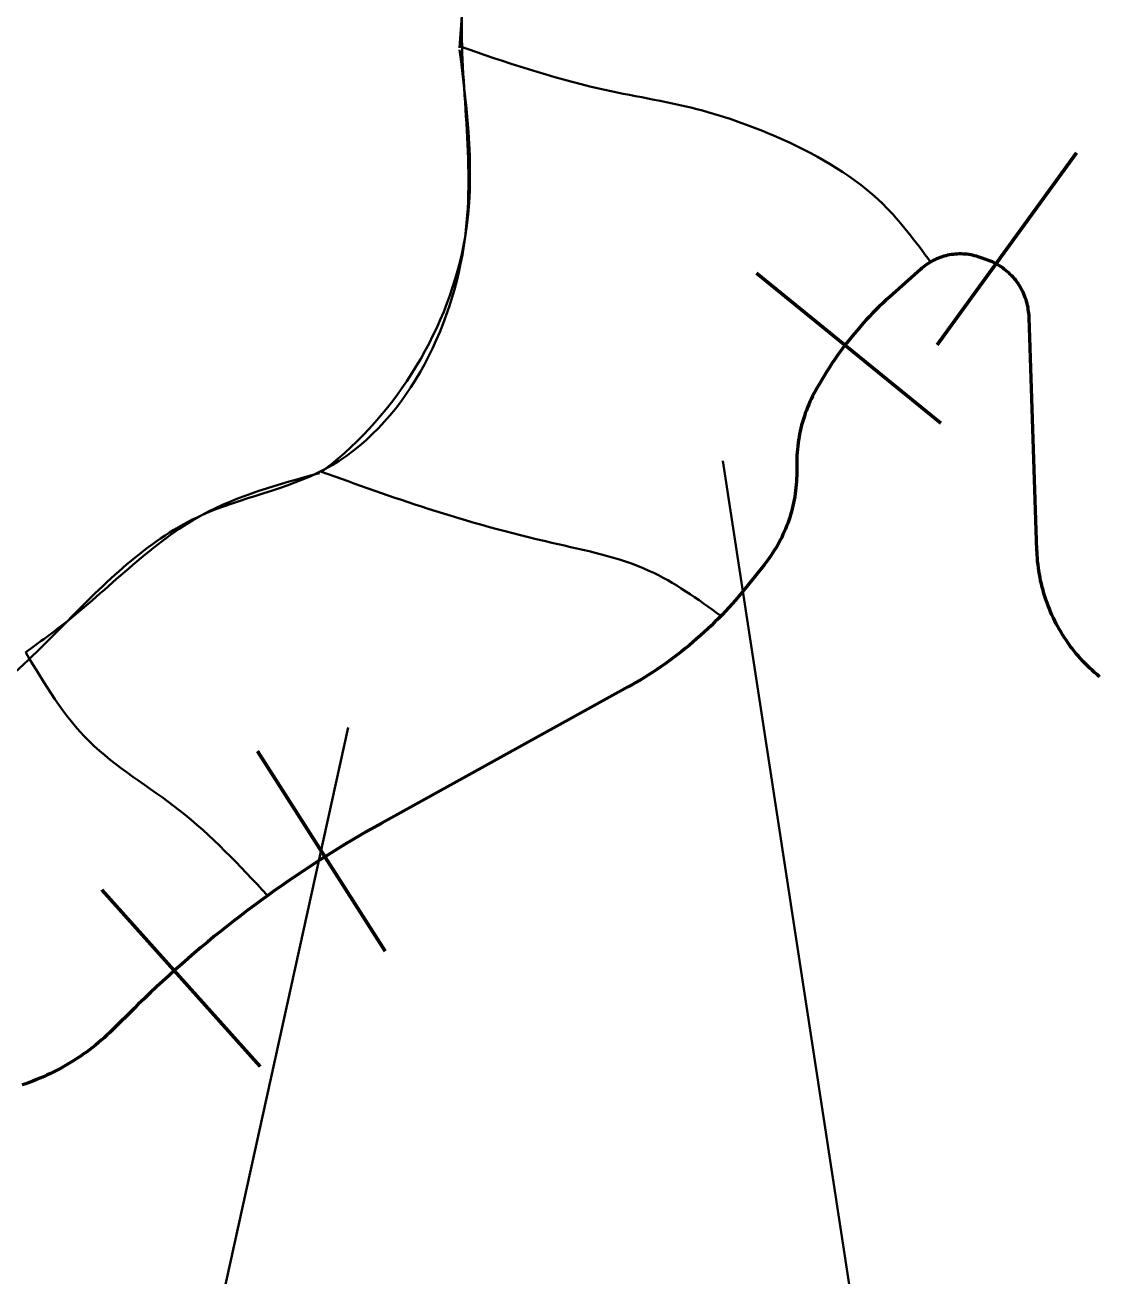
# Model space of a CAD drawing. Extents: x 553962 to 842807, y 8883888 to 9032388.
# Drawn here: x 595834 to 597192, y 8965001 to 8966582 of the extents above; entities that cross this region are included whole.
import ezdxf

# ---------------------------------------------------------------- set-up
doc = ezdxf.new("R2010")
doc.units = 0
doc.header["$LTSCALE"] = 150
for name, color, linetype, lineweight in [('20', 7, 'Continuous', 35), ('40', 7, 'Continuous', 60), ('60', 7, 'Continuous', 53), ('9', 7, 'Continuous', 90)]:
    doc.layers.add(name, color=color, linetype=linetype, lineweight=lineweight)

msp = doc.modelspace()

# ---------------------------------------------------------------- linework, layer by layer
at = {"layer": '20'}
for p, q in [((596383.8, 8966553.1), (596383.5, 8966555)), ((596979.2, 8966282.4), (596978.3, 8966281.9)), ((596209.3, 8966017.3), (596208.4, 8966016.7)), ((595835.1, 8965788.9), (595834.7, 8965788.8))]:
    msp.add_line(p, q, dxfattribs=at)
for points in [[(596972, 8966277.7), (596970.1, 8966276.2), (596968.2, 8966274.6), (596966.9, 8966273.5), (596966.9, 8966273.5), (596927.1, 8966238), (596927.1, 8966238), (596922.8, 8966234), (596918.5, 8966230), (596914.2, 8966226), (596910.1, 8966221.9), (596905.9, 8966217.7), (596901.9, 8966213.5), (596897.8, 8966209.2), (596893.9, 8966204.9), (596890, 8966200.5), (596886.2, 8966196), (596882.4, 8966191.6), (596878.7, 8966187), (596875, 8966182.4), (596871.4, 8966177.8), (596867.9, 8966173.1), (596864.5, 8966168.3), (596861.1, 8966163.6), (596857.7, 8966158.7), (596854.5, 8966153.9), (596851.3, 8966149), (596848.2, 8966144), (596845.6, 8966139.8), (596845.6, 8966139.8), (596837.5, 8966126.4), (596837.5, 8966126.4), (596835.5, 8966123), (596833.6, 8966119.6), (596831.7, 8966116.2), (596829.9, 8966112.7), (596828.2, 8966109.2), (596826.6, 8966105.7), (596825.1, 8966102.1), (596823.6, 8966098.5), (596822.2, 8966094.8), (596820.8, 8966091.2), (596819.6, 8966087.5), (596818.4, 8966083.8), (596817.3, 8966080), (596816.2, 8966076.3), (596815.3, 8966072.5), (596814.4, 8966068.7), (596813.6, 8966064.9), (596812.9, 8966061), (596812.3, 8966057.2), (596811.7, 8966053.3), (596811.2, 8966049.5), (596810.8, 8966045.6), (596810.5, 8966041.7), (596810.2, 8966037.8), (596810.1, 8966033.9), (596810, 8966030), (596810, 8966028), (596810, 8966016.1), (596810, 8966016.1), (596810, 8966012.3), (596809.8, 8966008.4), (596809.6, 8966004.6), (596809.4, 8966000.8), (596809, 8965996.9), (596808.6, 8965993.1), (596808, 8965989.3), (596807.5, 8965985.5), (596806.8, 8965981.7), (596806, 8965977.9), (596805.2, 8965974.2), (596804.3, 8965970.5), (596803.3, 8965966.7), (596802.2, 8965963), (596801.1, 8965959.4), (596799.8, 8965955.7), (596798.6, 8965952.1), (596797.2, 8965948.5), (596795.8, 8965944.9), (596794.2, 8965941.4), (596792.6, 8965937.9), (596791, 8965934.4), (596789.2, 8965931), (596787.4, 8965927.6), (596785.6, 8965924.2), (596783.6, 8965920.9), (596781.6, 8965917.6), (596779.5, 8965914.4), (596777.4, 8965911.2), (596775.2, 8965908.1), (596772.9, 8965905), (596770.5, 8965901.9), (596769.2, 8965900.2), (596769.2, 8965900.2), (596744.7, 8965869.8), (596744.7, 8965869.8), (596740.7, 8965864.8), (596736.6, 8965860), (596732.5, 8965855.2), (596728.3, 8965850.4)], [(596977.2, 8966281.2), (596976.1, 8966280.5), (596974, 8966279.1), (596972, 8966277.7)], [(596978.3, 8966281.9), (596980.2, 8966283), (596982.4, 8966284.1), (596984.6, 8966285.2), (596986.8, 8966286.2), (596989.1, 8966287.2), (596991.4, 8966288.1), (596993.7, 8966288.8), (596996, 8966289.6), (596998.4, 8966290.2), (597000.8, 8966290.8), (597003.2, 8966291.3), (597005.6, 8966291.7), (597008, 8966292), (597010.5, 8966292.2), (597012.9, 8966292.4), (597015.4, 8966292.5), (597017.8, 8966292.5), (597020.3, 8966292.4), (597022.7, 8966292.3), (597025.1, 8966292.1), (597027.6, 8966291.8), (597030, 8966291.4), (597032.4, 8966290.9), (597034.8, 8966290.3), (597037.2, 8966289.7), (597039.5, 8966289), (597041.8, 8966288.2), (597050.5, 8966285.2), (597050.5, 8966285.2), (597052.6, 8966284.4), (597054.9, 8966283.5), (597057.3, 8966282.4), (597059.5, 8966281.3), (597061.8, 8966280.2), (597064, 8966279), (597066.2, 8966277.7), (597068.3, 8966276.3), (597070.4, 8966274.8), (597072.4, 8966273.3), (597074.4, 8966271.8), (597076.3, 8966270.1), (597078.2, 8966268.5), (597080, 8966266.7), (597081.8, 8966264.9), (597083.5, 8966263), (597085.2, 8966261.1), (597086.8, 8966259.2), (597088.3, 8966257.2), (597089.8, 8966255.1), (597091.2, 8966253), (597092.5, 8966250.8), (597093.8, 8966248.6), (597095, 8966246.4), (597096.1, 8966244.2), (597097.2, 8966241.8), (597098.1, 8966239.5), (597099, 8966237.2), (597099.9, 8966234.8), (597100.6, 8966232.3), (597101.3, 8966229.9), (597101.9, 8966227.5), (597102.4, 8966225), (597102.8, 8966222.5), (597103.2, 8966220), (597103.5, 8966217.5), (597103.7, 8966215), (597103.8, 8966212.4), (597113.7, 8965917.8), (597113.8, 8965916.6), (597114, 8965912.5), (597114.2, 8965908.3), (597114.6, 8965904.2), (597115.1, 8965900.1), (597115.6, 8965896), (597116.2, 8965891.9), (597116.8, 8965887.8), (597117.6, 8965883.7), (597118.4, 8965879.6), (597119.3, 8965875.6), (597120.3, 8965871.6), (597121.4, 8965867.6), (597122.6, 8965863.6), (597123.8, 8965859.6), (597125.1, 8965855.7), (597126.5, 8965851.8), (597127.9, 8965847.9), (597129.4, 8965844), (597131, 8965840.2), (597132.7, 8965836.4), (597134.5, 8965832.6), (597136.3, 8965828.9), (597138.2, 8965825.2), (597140.1, 8965821.6), (597142.2, 8965818), (597144.2, 8965814.4), (597146.4, 8965810.8), (597148.7, 8965807.3)], [(596978.3, 8966281.9), (596980.2, 8966283), (596982.4, 8966284.1), (596984.6, 8966285.2), (596986.8, 8966286.2), (596989.1, 8966287.2), (596991.4, 8966288.1), (596993.7, 8966288.8), (596996, 8966289.6), (596998.4, 8966290.2), (597000.8, 8966290.8), (597003.2, 8966291.3), (597005.6, 8966291.7), (597008, 8966292), (597010.5, 8966292.2), (597012.9, 8966292.4), (597015.4, 8966292.5), (597017.8, 8966292.5), (597020.3, 8966292.4), (597022.7, 8966292.3), (597025.1, 8966292.1), (597027.6, 8966291.8), (597030, 8966291.4), (597032.4, 8966290.9), (597034.8, 8966290.3), (597037.2, 8966289.7), (597039.5, 8966289), (597041.8, 8966288.2), (597050.5, 8966285.2), (597050.5, 8966285.2), (597052.6, 8966284.4), (597054.9, 8966283.5), (597057.3, 8966282.4), (597059.5, 8966281.3), (597061.8, 8966280.2), (597064, 8966279), (597066.2, 8966277.7), (597068.3, 8966276.3), (597070.4, 8966274.8), (597072.4, 8966273.3), (597074.4, 8966271.8), (597076.3, 8966270.1), (597078.2, 8966268.5), (597080, 8966266.7), (597081.8, 8966264.9), (597083.5, 8966263), (597085.2, 8966261.1), (597086.8, 8966259.2), (597088.3, 8966257.2), (597089.8, 8966255.1), (597091.2, 8966253), (597092.5, 8966250.8), (597093.8, 8966248.6), (597095, 8966246.4), (597096.1, 8966244.2), (597097.2, 8966241.8), (597098.1, 8966239.5), (597099, 8966237.2), (597099.9, 8966234.8), (597100.6, 8966232.3), (597101.3, 8966229.9), (597101.9, 8966227.5), (597102.4, 8966225), (597102.8, 8966222.5), (597103.2, 8966220), (597103.5, 8966217.5), (597103.7, 8966215), (597103.8, 8966212.4), (597113.7, 8965917.8), (597113.8, 8965916.6), (597114, 8965912.5), (597114.2, 8965908.3), (597114.6, 8965904.2), (597115.1, 8965900.1), (597115.6, 8965896), (597116.2, 8965891.9), (597116.8, 8965887.8), (597117.6, 8965883.7), (597118.4, 8965879.6), (597119.3, 8965875.6), (597120.3, 8965871.6), (597121.4, 8965867.6), (597122.6, 8965863.6), (597123.8, 8965859.6), (597125.1, 8965855.7), (597126.5, 8965851.8), (597127.9, 8965847.9), (597129.4, 8965844), (597131, 8965840.2), (597132.7, 8965836.4), (597134.5, 8965832.6), (597136.3, 8965828.9), (597138.2, 8965825.2), (597140.1, 8965821.6), (597142.2, 8965818), (597144.2, 8965814.4), (597146.4, 8965810.8), (597148.7, 8965807.3)], [(596728.3, 8965850.4), (596724.1, 8965845.7), (596719.8, 8965841.1), (596715.5, 8965836.5), (596713.9, 8965834.9)], [(596713.7, 8965834.7), (596711.1, 8965832), (596706.6, 8965827.5), (596702.1, 8965823.1), (596697.5, 8965818.7), (596692.8, 8965814.4), (596688.2, 8965810.2), (596683.4, 8965806), (596678.6, 8965801.9), (596673.8, 8965797.8), (596668.9, 8965793.8), (596663.9, 8965789.9), (596658.9, 8965786), (596653.9, 8965782.2), (596648.8, 8965778.4), (596643.6, 8965774.7), (596638.5, 8965771.1), (596633.2, 8965767.6), (596628, 8965764.1), (596622.6, 8965760.7), (596617.3, 8965757.3), (596611.9, 8965754), (596606.4, 8965750.8), (596600.9, 8965747.7), (596596.8, 8965745.4), (596596.8, 8965745.4), (596285.6, 8965573.4), (596285.6, 8965573.4), (596276.2, 8965568.2), (596266.9, 8965562.9), (596257.6, 8965557.5), (596248.4, 8965552.1), (596239.2, 8965546.6), (596230.1, 8965541.1), (596221, 8965535.4), (596211.9, 8965529.8), (596202.9, 8965524), (596194, 8965518.2), (596185, 8965512.3), (596176.2, 8965506.3), (596167.3, 8965500.3), (596158.5, 8965494.2), (596149.8, 8965488.1), (596141.1, 8965481.8), (596140, 8965481.1)], [(597148.7, 8965807.3), (597151, 8965803.9), (597153.3, 8965800.5), (597155.8, 8965797.1), (597158.2, 8965793.8), (597160.8, 8965790.6), (597163.4, 8965787.3), (597166.1, 8965784.2), (597168.9, 8965781.1), (597171.7, 8965778), (597174.5, 8965775), (597177.5, 8965772.1), (597180.4, 8965769.2), (597183.5, 8965766.4), (597186.6, 8965763.6), (597189.7, 8965760.9), (597192.9, 8965758.2)], [(597148.7, 8965807.3), (597151, 8965803.9), (597153.3, 8965800.5), (597155.8, 8965797.1), (597158.2, 8965793.8), (597160.8, 8965790.6), (597163.4, 8965787.3), (597166.1, 8965784.2), (597168.9, 8965781.1), (597171.7, 8965778), (597174.5, 8965775), (597177.5, 8965772.1), (597180.4, 8965769.2), (597183.5, 8965766.4), (597186.6, 8965763.6), (597189.7, 8965760.9), (597192.9, 8965758.2)], [(596139.2, 8965480.4), (596132.4, 8965475.5), (596123.8, 8965469.2), (596115.2, 8965462.8), (596106.7, 8965456.3), (596098.3, 8965449.8), (596089.9, 8965443.2), (596081.5, 8965436.5), (596073.2, 8965429.8), (596064.9, 8965423), (596056.7, 8965416.1), (596048.6, 8965409.2), (596040.5, 8965402.2), (596032.4, 8965395.2), (596024.4, 8965388.1), (596016.5, 8965380.9), (596008.6, 8965373.7), (596000.7, 8965366.4), (595992.9, 8965359.1), (595985.2, 8965351.7), (595977.5, 8965344.3), (595972.7, 8965339.5), (595944.8, 8965312), (595944.8, 8965312), (595941.3, 8965308.6), (595937.8, 8965305.3), (595934.2, 8965302.1), (595930.6, 8965298.9), (595926.9, 8965295.8), (595923.2, 8965292.7), (595919.4, 8965289.7), (595915.6, 8965286.8), (595911.8, 8965283.9), (595907.8, 8965281.1), (595903.9, 8965278.4), (595899.9, 8965275.7), (595895.8, 8965273.1), (595891.7, 8965270.6), (595887.6, 8965268.1), (595883.4, 8965265.7), (595879.2, 8965263.4), (595874.9, 8965261.1), (595870.6, 8965258.9), (595866.3, 8965256.8), (595862, 8965254.8), (595857.6, 8965252.8), (595853.1, 8965250.9), (595848.7, 8965249.1), (595844.2, 8965247.3), (595839.7, 8965245.6), (595835.1, 8965244), (595830.6, 8965242.5)]]:
    msp.add_lwpolyline(points, dxfattribs=at)
for points in [[(593401.3, 8966549.2), (593457.4, 8966580.7), (593574.9, 8966647.7), (593882.4, 8966955.3), (594054.2, 8967147.2), (594570.9, 8967585.7), (594708.4, 8967819.1), (594979, 8968181.8), (595223.1, 8968243.3), (595369.6, 8968266.8), (595512.5, 8968281.3), (595613.8, 8968355.5), (595669.8, 8968413.4), (595812.7, 8968453.2), (595883.3, 8968424.3), (595910.4, 8968397.1), (595985.3, 8968251.6), (596092, 8968112.3), (596206, 8967965.7), (596395.8, 8967737.7), (596461, 8967670.7), (596509.8, 8967625.5), (596520.6, 8967471.1), (596527.3, 8967458.1)], [(594422, 8966041.3), (594553.1, 8966062.8), (594741.2, 8965986.8), (594969.1, 8966037.4), (595305.5, 8965986.8), (595417.6, 8965798.6), (595696.1, 8965690), (595887.8, 8965828.6), (596057.8, 8965962.5), (596213.3, 8966020.4), (596390.6, 8966313.6), (596387, 8966599.5), (596434, 8966831.2), (596541.4, 8967101.9), (596596.6, 8967263), (596605.6, 8967358.9), (596520.6, 8967471.1), (596509.8, 8967625.5), (596461, 8967670.7), (596395.8, 8967737.7), (596206, 8967965.7), (596092, 8968112.3), (595985.3, 8968251.6), (595910.4, 8968397.1), (595883.3, 8968424.3), (595812.7, 8968453.2), (595669.8, 8968413.4), (595613.8, 8968355.5), (595512.5, 8968281.3), (595369.6, 8968266.8), (595223.1, 8968243.3), (594979, 8968181.8), (594708.4, 8967819.1), (594570.9, 8967585.7), (594054.2, 8967147.2), (593882.4, 8966955.3), (593574.9, 8966647.7), (593457.4, 8966580.7), (593401.3, 8966549.2)], [(597528.2, 8965706.1), (597516.2, 8965775.8), (597497, 8965907.9), (597549.8, 8966047.3), (597540.2, 8966198.7), (597561.8, 8966328.4), (597710.7, 8966480.7), (597710.7, 8966687.4), (597612.3, 8966982.9), (597593.1, 8967191.9), (597619.5, 8967343.3), (597650.7, 8967392.6), (597521, 8967536.7), (597316.9, 8967534.3), (597177.6, 8967546.3), (597002.3, 8967584.8), (596803, 8967620.8), (596716.6, 8967582.4), (596526.2, 8967459.8)], [(596530.4, 8967453.7), (596605.6, 8967358.9), (596596.6, 8967263), (596541.4, 8967101.9), (596434, 8966831.2), (596387, 8966599.5), (596383.8, 8966553.1)], [(596530.4, 8967453.7), (596605.6, 8967358.9), (596596.6, 8967263), (596541.4, 8967101.9), (596434, 8966831.2), (596387, 8966599.5), (596383.8, 8966553.1)], [(596530.4, 8967453.7), (596605.6, 8967358.9), (596596.6, 8967263), (596541.4, 8967101.9), (596434, 8966831.2), (596387, 8966599.5), (596383.8, 8966553.1)], [(596208.4, 8966016.7), (596213.3, 8966020.4), (596390.6, 8966313.6), (596383.8, 8966550.5)], [(596383.8, 8966550.5), (596390.6, 8966313.6), (596213.3, 8966020.4), (596208.4, 8966016.7)], [(596383.5, 8966555), (596559.7, 8966501.6), (596683.6, 8966475.5), (596793.9, 8966436.3), (596919.1, 8966355.4), (596979.2, 8966282.4)], [(596383.5, 8966555), (596559.7, 8966501.6), (596683.6, 8966475.5), (596793.9, 8966436.3), (596919.1, 8966355.4), (596979.2, 8966282.4)], [(596979.2, 8966282.4), (596919.1, 8966355.4), (596793.9, 8966436.3), (596683.6, 8966475.5), (596559.7, 8966501.6), (596383.5, 8966555)], [(596383.5, 8966555), (596559.7, 8966501.6), (596683.6, 8966475.5), (596793.9, 8966436.3), (596919.1, 8966355.4), (596979.2, 8966282.4)], [(595834.7, 8965788.8), (595887.8, 8965828.6), (596057.8, 8965962.5), (596206.8, 8966015.6)], [(596206.8, 8966015.6), (596057.8, 8965962.5), (595887.8, 8965828.6), (595834.7, 8965788.8)], [(596209.3, 8966017.3), (596344.1, 8965970.5), (596500.5, 8965927.5), (596623.1, 8965892.3), (596714.1, 8965835.1)], [(596714.1, 8965835.1), (596623.1, 8965892.3), (596500.5, 8965927.5), (596344.1, 8965970.5), (596209.3, 8966017.3)], [(596209.3, 8966017.3), (596344.1, 8965970.5), (596500.5, 8965927.5), (596623.1, 8965892.3), (596714.1, 8965835.1)], [(595835.1, 8965788.9), (595915.4, 8965676.8), (596029.1, 8965589.8), (596140.9, 8965481.7)], [(596140.9, 8965481.7), (596029.1, 8965589.8), (595915.4, 8965676.8), (595835.1, 8965788.9)], [(596140.9, 8965481.7), (596029.1, 8965589.8), (595915.4, 8965676.8), (595835.1, 8965788.9)]]:
    msp.add_spline(points, degree=3, dxfattribs=at)
at = {"layer": '40'}
for p, q in [((596987.7, 8966177.5), (597163.7, 8966420.4)), ((596759.3, 8966268.3), (596992, 8966078.9)), ((596128.3, 8965664.4), (596289.8, 8965411.5)), ((595931.2, 8965489.1), (596131.6, 8965265.8))]:
    msp.add_line(p, q, dxfattribs=at)
at = {"layer": '40', "lineweight": 35}
for points in [[(596716.7, 8966031.2), (597358.9, 8961846.4), (599222.8, 8961846.4)], [(596242.9, 8965694.2), (595260, 8961235.2), (597249.2, 8961235.2)]]:
    msp.add_lwpolyline(points, dxfattribs=at)
at = {"layer": '60'}
for points in [[(596972, 8966277.7), (596970.1, 8966276.2), (596968.2, 8966274.6), (596966.9, 8966273.5), (596966.9, 8966273.5), (596927.1, 8966238), (596927.1, 8966238), (596922.8, 8966234), (596918.5, 8966230), (596914.2, 8966226), (596910.1, 8966221.9), (596905.9, 8966217.7), (596901.9, 8966213.5), (596897.8, 8966209.2), (596893.9, 8966204.9), (596890, 8966200.5), (596886.2, 8966196), (596882.4, 8966191.6), (596878.7, 8966187), (596875, 8966182.4), (596871.4, 8966177.8), (596867.9, 8966173.1), (596864.5, 8966168.3), (596861.1, 8966163.6), (596857.7, 8966158.7), (596854.5, 8966153.9), (596851.3, 8966149), (596848.2, 8966144), (596845.6, 8966139.8), (596845.6, 8966139.8), (596837.5, 8966126.4), (596837.5, 8966126.4), (596835.5, 8966123), (596833.6, 8966119.6), (596831.7, 8966116.2), (596829.9, 8966112.7), (596828.2, 8966109.2), (596826.6, 8966105.7), (596825.1, 8966102.1), (596823.6, 8966098.5), (596822.2, 8966094.8), (596820.8, 8966091.2), (596819.6, 8966087.5), (596818.4, 8966083.8), (596817.3, 8966080), (596816.2, 8966076.3), (596815.3, 8966072.5), (596814.4, 8966068.7), (596813.6, 8966064.9), (596812.9, 8966061), (596812.3, 8966057.2), (596811.7, 8966053.3), (596811.2, 8966049.5), (596810.8, 8966045.6), (596810.5, 8966041.7), (596810.2, 8966037.8), (596810.1, 8966033.9), (596810, 8966030), (596810, 8966028), (596810, 8966016.1), (596810, 8966016.1), (596810, 8966012.3), (596809.8, 8966008.4), (596809.6, 8966004.6), (596809.4, 8966000.8), (596809, 8965996.9), (596808.6, 8965993.1), (596808, 8965989.3), (596807.5, 8965985.5), (596806.8, 8965981.7), (596806, 8965977.9), (596805.2, 8965974.2), (596804.3, 8965970.5), (596803.3, 8965966.7), (596802.2, 8965963), (596801.1, 8965959.4), (596799.8, 8965955.7), (596798.6, 8965952.1), (596797.2, 8965948.5), (596795.8, 8965944.9), (596794.2, 8965941.4), (596792.6, 8965937.9), (596791, 8965934.4), (596789.2, 8965931), (596787.4, 8965927.6), (596785.6, 8965924.2), (596783.6, 8965920.9), (596781.6, 8965917.6), (596779.5, 8965914.4), (596777.4, 8965911.2), (596775.2, 8965908.1), (596772.9, 8965905), (596770.5, 8965901.9), (596769.2, 8965900.2), (596769.2, 8965900.2), (596744.7, 8965869.8), (596744.7, 8965869.8), (596740.7, 8965864.8), (596736.6, 8965860), (596732.5, 8965855.2), (596728.3, 8965850.4)], [(597148.7, 8965807.3), (597146.4, 8965810.8), (597144.2, 8965814.4), (597142.2, 8965818), (597140.1, 8965821.6), (597138.2, 8965825.2), (597136.3, 8965828.9), (597134.5, 8965832.6), (597132.7, 8965836.4), (597131, 8965840.2), (597129.4, 8965844), (597127.9, 8965847.9), (597126.5, 8965851.8), (597125.1, 8965855.7), (597123.8, 8965859.6), (597122.6, 8965863.6), (597121.4, 8965867.6), (597120.3, 8965871.6), (597119.3, 8965875.6), (597118.4, 8965879.6), (597117.6, 8965883.7), (597116.8, 8965887.8), (597116.2, 8965891.9), (597115.6, 8965896), (597115.1, 8965900.1), (597114.6, 8965904.2), (597114.2, 8965908.3), (597114, 8965912.5), (597113.8, 8965916.6), (597113.7, 8965917.8), (597103.8, 8966212.4), (597103.7, 8966215), (597103.5, 8966217.5), (597103.2, 8966220), (597102.8, 8966222.5), (597102.4, 8966225), (597101.9, 8966227.5), (597101.3, 8966229.9), (597100.6, 8966232.3), (597099.9, 8966234.8), (597099, 8966237.2), (597098.1, 8966239.5), (597097.2, 8966241.8), (597096.1, 8966244.2), (597095, 8966246.4), (597093.8, 8966248.6), (597092.5, 8966250.8), (597091.2, 8966253), (597089.8, 8966255.1), (597088.3, 8966257.2), (597086.8, 8966259.2), (597085.2, 8966261.1), (597083.5, 8966263), (597081.8, 8966264.9), (597080, 8966266.7), (597078.2, 8966268.5), (597076.3, 8966270.1), (597074.4, 8966271.8), (597072.4, 8966273.3), (597070.4, 8966274.8), (597068.3, 8966276.3), (597066.2, 8966277.7), (597064, 8966279), (597061.8, 8966280.2), (597059.5, 8966281.3), (597057.3, 8966282.4), (597054.9, 8966283.5), (597052.6, 8966284.4), (597050.5, 8966285.2), (597050.5, 8966285.2), (597041.8, 8966288.2), (597039.5, 8966289), (597037.2, 8966289.7), (597034.8, 8966290.3), (597032.4, 8966290.9), (597030, 8966291.4), (597027.6, 8966291.8), (597025.1, 8966292.1), (597022.7, 8966292.3), (597020.3, 8966292.4), (597017.8, 8966292.5), (597015.4, 8966292.5), (597012.9, 8966292.4), (597010.5, 8966292.2), (597008, 8966292), (597005.6, 8966291.7), (597003.2, 8966291.3), (597000.8, 8966290.8), (596998.4, 8966290.2), (596996, 8966289.6), (596993.7, 8966288.8), (596991.4, 8966288.1), (596989.1, 8966287.2), (596986.8, 8966286.2), (596984.6, 8966285.2), (596982.4, 8966284.1), (596980.2, 8966283), (596978.1, 8966281.8), (596976.1, 8966280.5), (596974, 8966279.1), (596972, 8966277.7)], [(596728.3, 8965850.4), (596724.1, 8965845.7), (596719.8, 8965841.1), (596715.5, 8965836.5), (596711.1, 8965832), (596706.6, 8965827.5), (596702.1, 8965823.1), (596697.5, 8965818.7), (596692.8, 8965814.4), (596688.2, 8965810.2), (596683.4, 8965806), (596678.6, 8965801.9), (596673.8, 8965797.8), (596668.9, 8965793.8), (596663.9, 8965789.9), (596658.9, 8965786), (596653.9, 8965782.2), (596648.8, 8965778.4), (596643.6, 8965774.7), (596638.5, 8965771.1), (596633.2, 8965767.6), (596628, 8965764.1), (596622.6, 8965760.7), (596617.3, 8965757.3), (596611.9, 8965754), (596606.4, 8965750.8), (596600.9, 8965747.7), (596596.8, 8965745.4), (596596.8, 8965745.4), (596285.6, 8965573.4), (596285.6, 8965573.4), (596276.2, 8965568.2), (596266.9, 8965562.9), (596257.6, 8965557.5), (596248.4, 8965552.1), (596239.2, 8965546.6), (596230.1, 8965541.1), (596221, 8965535.4), (596211.9, 8965529.8), (596202.9, 8965524), (596194, 8965518.2), (596185, 8965512.3), (596176.2, 8965506.3), (596167.3, 8965500.3), (596158.5, 8965494.2), (596149.8, 8965488.1), (596141.1, 8965481.8), (596132.4, 8965475.5), (596123.8, 8965469.2), (596115.2, 8965462.8), (596106.7, 8965456.3), (596098.3, 8965449.8), (596089.9, 8965443.2), (596081.5, 8965436.5), (596073.2, 8965429.8), (596064.9, 8965423), (596056.7, 8965416.1), (596048.6, 8965409.2), (596040.5, 8965402.2), (596032.4, 8965395.2), (596024.4, 8965388.1), (596016.5, 8965380.9), (596008.6, 8965373.7), (596000.7, 8965366.4), (595992.9, 8965359.1), (595985.2, 8965351.7), (595977.5, 8965344.3), (595972.7, 8965339.5), (595944.8, 8965312), (595944.8, 8965312), (595941.3, 8965308.6), (595937.8, 8965305.3), (595934.2, 8965302.1), (595930.6, 8965298.9), (595926.9, 8965295.8), (595923.2, 8965292.7), (595919.4, 8965289.7), (595915.6, 8965286.8), (595911.8, 8965283.9), (595907.8, 8965281.1), (595903.9, 8965278.4), (595899.9, 8965275.7), (595895.8, 8965273.1), (595891.7, 8965270.6), (595887.6, 8965268.1), (595883.4, 8965265.7), (595879.2, 8965263.4), (595874.9, 8965261.1), (595870.6, 8965258.9), (595866.3, 8965256.8), (595862, 8965254.8), (595857.6, 8965252.8), (595853.1, 8965250.9), (595848.7, 8965249.1), (595844.2, 8965247.3), (595839.7, 8965245.6), (595835.1, 8965244), (595830.6, 8965242.5)], [(597192.9, 8965758.2), (597189.7, 8965760.9), (597186.6, 8965763.6), (597183.5, 8965766.4), (597180.4, 8965769.2), (597177.5, 8965772.1), (597174.5, 8965775), (597171.7, 8965778), (597168.9, 8965781.1), (597166.1, 8965784.2), (597163.4, 8965787.3), (597160.8, 8965790.6), (597158.2, 8965793.8), (597155.8, 8965797.1), (597153.3, 8965800.5), (597151, 8965803.9), (597148.7, 8965807.3)]]:
    msp.add_lwpolyline(points, dxfattribs=at)
at = {"layer": '9'}
msp.add_spline([(592698.5, 8977198.4), (599903.5, 8973292.7), (608459.2, 8968138.2), (612674.8, 8965332.6), (616842, 8962096.4), (620005, 8958671.2), (621134, 8957974.7), (621473.4, 8956805.3), (621586.2, 8956597.5)], degree=3, dxfattribs=at)

doc.saveas('drawing.dxf')
